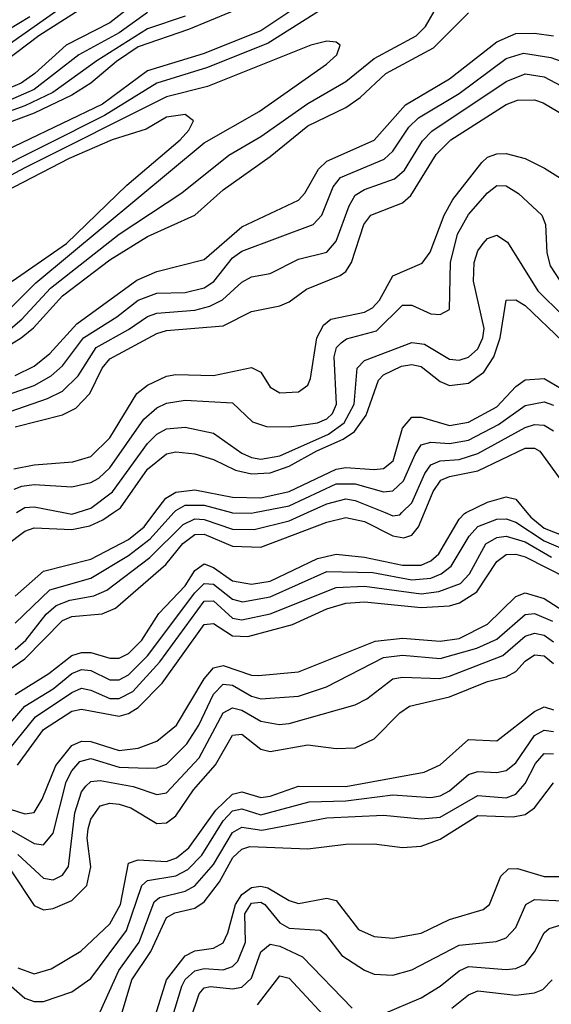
# Model space of a CAD drawing. Header units: inches. Extents: x 501365 to 657855, y 482276 to 547543.
# Tile 571 of 656: x 597779 to 598905, y 508958 to 511044. Entities that reach past the tile are written whole.
import ezdxf

# ---------------------------------------------------------------- set-up
doc = ezdxf.new("R2010")
doc.units = ezdxf.units.IN
doc.header["$MEASUREMENT"] = 0
doc.layers.add('A5590', color=7, linetype='Continuous')
doc.layers.add('A5591', color=7, linetype='Continuous')

msp = doc.modelspace()

# ---------------------------------------------------------------- linework, layer by layer
at = {"layer": 'A5590', "color": 5}
for points, elevation in [([(597106.3, 510000), (597133.5, 509993.5), (597258.3, 509978.3), (597410, 509983.7), (597454.2, 509974.2), (597550, 509922.1), (597590, 509909.9), (597710, 509914.7), (597749.8, 509930.2), (597790, 509960.7), (597810, 509968), (597890, 509964.4), (597927.7, 509972.3), (597955.5, 509984.5), (597978, 510000)], 3720), ([(597690, 509621.8), (597790, 509690.4), (597870, 509771.3), (597890, 509779.7), (597954.3, 509785.7), (597982.2, 509797.8), (598088.9, 509890), (598125.1, 509934.9), (598150, 509953.6), (598170, 509954), (598230, 509928.9), (598290, 509926.6), (598430, 509980.1), (598470, 509989.4), (598510, 509981.2), (598570, 509950.8), (598593.3, 509946.7), (598610, 509952.1), (598623.8, 509970), (598636.5, 510000)], 3620), ([(597730, 509521.1), (597790.2, 509589.8), (597850, 509626.8), (597890, 509659.2), (597910, 509667.4), (597930, 509665.2), (597970, 509646), (597990, 509645.9), (598010, 509656.1), (598050, 509696.7), (598150, 509830.4), (598170, 509849.9), (598190, 509848.6), (598230, 509816.7), (598251, 509811), (598310, 509821.4), (598430, 509875.1), (598527.1, 509872.9), (598610, 509857.8), (598650, 509860.9), (598672.4, 509870), (598693.3, 509886.8), (598731.3, 509950), (598749.7, 509970.3), (598790, 509985.8), (598810, 509986.7), (598830, 509980), (598890, 509940.4), (598930, 509923)], 3560), ([(597770, 509823.3), (597830, 509875.8), (597930, 509901.3), (598010, 509942.7), (598042.7, 509970), (598065.5, 510000)], 3680), ([(597770, 509710), (597792.6, 509730), (597835.4, 509784.6), (597856.5, 509803.5), (597885.4, 509814.6), (597936.5, 509823.5), (597964.1, 509835.9), (598055.2, 509904.8), (598125.3, 509974.7), (598150, 509986.7), (598170, 509985.1), (598230, 509964.6), (598275.9, 509964.1), (598350, 509982.4), (598388.6, 510000)], 3640), ([(597770, 509765.8), (597843.3, 509836.7), (597930, 509861.4), (598010, 509908.9), (598055.8, 509944.2), (598105.7, 510000)], 3660), ([(597770, 509614.4), (597841.1, 509658.9), (597890, 509697), (597910, 509703.5), (597930, 509703.4), (597970, 509692), (597990, 509691.5), (598010, 509701.5), (598037.7, 509730), (598073.8, 509786.2), (598130, 509845.1), (598150, 509877.7), (598170, 509891.2), (598190, 509884), (598230, 509855.4), (598270, 509848.4), (598310, 509855), (598410, 509903.1), (598450, 509912.3), (598510, 509905.8), (598590, 509888.5), (598630, 509888.6), (598650, 509897.7), (598667.1, 509912.9), (598710, 509986), (598721.8, 509998.2), (598725.3, 510000)], 3580), ([(597872.3, 510000), (597890, 509996.6), (597901, 510000)], 3740), ([(598228.3, 510000), (598230, 509999.5), (598270, 509998.6), (598276.9, 510000)], 3660), ([(598553.4, 510000), (598570, 509993.2), (598584.5, 509995.5), (598589.1, 510000)], 3640), ([(598853.5, 510000), (598861.7, 509990), (598890, 509967.4), (598930, 509951.3), (598950, 509949.4), (598970, 509956.5), (598996, 509984), (599006.6, 510000)], 3580), ([(597759, 509501), (597812.5, 509567.5), (597890, 509619), (597910, 509627.8), (597930, 509623.8), (597970, 509606), (597990, 509606.3), (598018.8, 509621.2), (598076.3, 509683.7), (598170, 509812.5), (598190, 509812.9), (598230, 509776.3), (598250, 509773.2), (598310, 509785.9), (598450, 509841.1), (598510, 509843.9), (598630, 509828.2), (598667.4, 509832.6), (598712.7, 509850), (598732.4, 509870), (598766.4, 509933.6), (598790, 509947.2), (598810, 509950.4), (598850, 509938.4), (598905.7, 509905.7)], 3540), ([(597775, 509465), (597830, 509540.5), (597890, 509579.2), (597910, 509583.8), (597990, 509569.1), (598010, 509574.7), (598030, 509587), (598081, 509639), (598170, 509763.2), (598190, 509765.1), (598230, 509739.3), (598262.7, 509737.3), (598357.2, 509762.8), (598430, 509796.5), (598470, 509808.3), (598510, 509810.7), (598630, 509798.9), (598690, 509802.4), (598711, 509809), (598747.5, 509832.5), (598790, 509896.3), (598810, 509911.1), (598830, 509911.9), (598850, 509906.2), (598940.1, 509860.1)], 3520), ([(597710, 509387.3), (597790, 509362.1), (597810, 509364.9), (597827, 509393), (597855.8, 509464.1), (597890, 509506.7), (597910, 509515.9), (597930, 509515.2), (597990, 509496.1), (598030, 509500.9), (598070, 509515.5), (598111.3, 509550), (598170, 509648), (598190, 509671.2), (598210, 509676), (598270, 509655.4), (598285.4, 509654.6), (598370, 509662.6), (598532.3, 509727.7), (598590, 509734.2), (598670, 509727.4), (598710, 509733.6), (598770, 509763.7), (598830, 509822.4), (598850, 509829.8), (598890, 509818.4), (598930, 509792.8)], 3480), ([(597751.9, 509331.9), (597810, 509299.2), (597830, 509296.5), (597850, 509320.8), (597877.9, 509430), (597890, 509453.3), (597907, 509473), (597930, 509478.9), (597990, 509460.9), (598050, 509458.7), (598070, 509459.4), (598090, 509467.4), (598133.6, 509510), (598158.9, 509550), (598190, 509615.2), (598210, 509636.9), (598230, 509634.4), (598270, 509611.1), (598290, 509605.8), (598370, 509611.5), (598429.1, 509630.9), (598550, 509693.1), (598590, 509697.9), (598670, 509691.3), (598747.3, 509712.7), (598790, 509732.1), (598850, 509783.9), (598870, 509786.1), (598907.7, 509770)], 3460), ([(597775.4, 509275.4), (597830, 509225.4), (597850, 509222.4), (597870, 509232), (597882.4, 509250), (597896, 509364), (597910, 509408.6), (597919.4, 509420.6), (597930, 509430.6), (597950, 509432.6), (598019.6, 509419.6), (598070, 509402.7), (598090, 509406.4), (598159.5, 509480.5), (598210, 509575.5), (598230, 509586.7), (598250, 509581.5), (598290, 509558.1), (598329, 509551), (598350, 509553.3), (598490, 509592.9), (598514.3, 509605.7), (598570, 509647.9), (598590, 509651.1), (598668.8, 509648.8), (598690, 509653.4), (598802.9, 509697.1), (598850, 509738.5), (598870, 509744.9), (598890, 509740.7), (598910, 509726.5)], 3440), ([(597761, 509241), (597810, 509167.9), (597830, 509158.2), (597850, 509161), (597890, 509178.1), (597921.3, 509210), (597930.1, 509249.9), (597922, 509310), (597924.2, 509330), (597930, 509350.6), (597950, 509378.9), (597970, 509384.5), (597990, 509382.6), (598014.5, 509374.5), (598070, 509341.5), (598090, 509342.5), (598110, 509357.9), (598147.4, 509412.6), (598194.4, 509465.6), (598230, 509528.2), (598250, 509531), (598290, 509499), (598310, 509493.7), (598390, 509508), (598450, 509500.6), (598490, 509501.8), (598530, 509521.1), (598584.3, 509575.7), (598604.9, 509590), (598690, 509610), (598770, 509642.2), (598810, 509651.9), (598830, 509663.6), (598850, 509685.3), (598870, 509698.7), (598890, 509696.7), (598910, 509680.5)], 3420), ([(597775.5, 509035.5), (597810, 509023.2), (597846.2, 509033.8), (597909.1, 509070.9), (597970, 509129.1), (597992.9, 509170), (598010, 509257.4), (598030, 509264.3), (598090, 509260.9), (598111.4, 509268.6), (598137.5, 509290), (598195, 509370), (598230, 509403.2), (598250, 509408.2), (598290, 509396.6), (598310, 509399.5), (598370, 509420.8), (598470, 509420), (598636.4, 509450), (598670, 509465.6), (598730, 509519.7), (598790, 509516.5), (598870, 509578.9), (598890, 509588.8), (598910, 509582.5)], 3380), ([(597726.4, 509026.4), (597790, 508971.3), (597810, 508964.1), (597830, 508964.6), (597890, 508984.8), (597930, 509013.3), (598005.6, 509114.4), (598038.2, 509210), (598050, 509220.8), (598110, 509230.4), (598135.7, 509244.3), (598165.4, 509274.6), (598210, 509347.1), (598230, 509368.3), (598250, 509372.6), (598290, 509359.6), (598392.6, 509387.4), (598470, 509389.7), (598570, 509401.8), (598650, 509396.2), (598670, 509400.2), (598690, 509410.7), (598730, 509444.9), (598750, 509451.3), (598790, 509449.2), (598810, 509453.6), (598830, 509470.1), (598870, 509527.9), (598890, 509539.3), (598910, 509536.5)], 3360), ([(597950, 508942.5), (597989.5, 509030), (598032.7, 509090), (598064.4, 509175.6), (598075.5, 509184.5), (598130, 509198.1), (598150, 509209.6), (598190, 509254.5), (598230, 509322.2), (598250, 509333.3), (598292.5, 509327.5), (598430, 509353.3), (598550, 509358.8), (598630, 509351.2), (598670, 509355.1), (598750, 509401), (598810, 509395.7), (598830, 509403.3), (598850, 509426.2), (598871.6, 509468.4), (598890, 509489.8), (598910, 509489.3)], 3340), ([(597993.1, 508930), (598016.7, 509010), (598057.1, 509070), (598090, 509142.4), (598108.1, 509151.9), (598150, 509162), (598170, 509175.3), (598202.5, 509217.5), (598230.8, 509269.2), (598250, 509287.1), (598267, 509293), (598390, 509287.6), (598470, 509297.6), (598530, 509298.2), (598590, 509290.5), (598630, 509293.6), (598670, 509308.4), (598750, 509358.4), (598824.5, 509355.5), (598850, 509360.2), (598870, 509374.6), (598910, 509427.6)], 3320), ([(598046.8, 508870), (598090.2, 509010), (598130, 509061.3), (598150, 509071.4), (598190, 509077.4), (598210, 509088.3), (598220.2, 509110), (598236.1, 509170), (598250, 509191), (598270, 509205.7), (598290, 509208.6), (598305.2, 509205.2), (598350, 509178.1), (598370, 509172.2), (598430, 509183.4), (598450, 509178.5), (598497, 509117), (598530, 509102.2), (598570, 509098.2), (598630, 509109.3), (598690, 509138), (598761, 509159), (598774.1, 509170), (598798.3, 509230), (598814.7, 509245.3), (598833.8, 509246.2), (598890, 509228.8), (598930.6, 509229.4)], 3280), ([(598078.2, 508850), (598123.1, 508996.9), (598130, 509010.6), (598150, 509029.4), (598170, 509034.3), (598210, 509031.6), (598230, 509038.5), (598241.7, 509050), (598257.6, 509090), (598256.5, 509150), (598270, 509172.4), (598290, 509174.9), (598298.5, 509170), (598330, 509130.7), (598350, 509119.8), (598415.7, 509115.7), (598427.3, 509107.3), (598462, 509062), (598510, 509030.5), (598530, 509022.4), (598570, 509020.3), (598610, 509031.2), (598710, 509083.5), (598788.8, 509091.2), (598810, 509098.9), (598830, 509120.8), (598851.7, 509170), (598870, 509180.1), (598930, 509177.7)], 3260), ([(598550, 508938), (598630, 508972.1), (598670, 508996.8), (598710, 509029.1), (598730, 509038.3), (598810, 509031.9), (598830, 509034.3), (598850, 509043.7), (598870, 509069.5), (598890.4, 509109.6), (598900.9, 509119.1), (598970, 509140.5)], 3240), ([(598121.9, 508870), (598159.5, 508980.5), (598170, 508993.6), (598183.7, 508996.3), (598230, 508991.5), (598250, 508995), (598270, 509013.5), (598290.2, 509069.8), (598310, 509086.1), (598330, 509081.6), (598378.6, 509058.6), (598483.3, 508950)], 3240), ([(598282.7, 508957.3), (598330, 509019), (598350, 509013.8), (598450, 508906.4)], 3220), ([(598695, 508950), (598730, 508978.6), (598750, 508986.6), (598830, 508977.7), (598870, 508982.8), (598887.3, 508990), (598907.4, 509010)], 3220)]:
    msp.add_lwpolyline(points, dxfattribs=dict(at, elevation=elevation))
at = {"layer": 'A5591', "color": 5}
for points, elevation in [([(597997.9, 511162.1), (597693.1, 510946.9)], 3760), ([(598430, 511114.3), (598290, 511020.7), (598167.8, 510972.2), (598050, 510935.7), (597954.9, 510865.1), (597697.7, 510742.3)], 3920), ([(598270, 511078.5), (598136.7, 511023.3), (598030, 510986.9), (597984.1, 510955.9), (597930, 510909.5), (597890, 510884), (597810, 510846.3), (597658.3, 510790)], 3880), ([(598030, 511084.3), (597970, 511037.6), (597877.8, 510990), (597811.6, 510930), (597782.7, 510910), (597661.1, 510858.9)], 3820), ([(598430, 511073), (598305.8, 510994.2), (598177.2, 510942.8), (598070, 510909.6), (597958.9, 510841.1), (597710, 510716.5)], 3940), ([(597936.1, 511083.9), (597820, 511010), (597722.9, 510937.1)], 3780), ([(597754.8, 510385.2), (597784.2, 510410), (597844.8, 510475.2), (597990, 510590.2), (598122.8, 510677.2), (598222.6, 510757.4), (598290, 510796.8), (598390, 510866.7), (598470, 510913.4), (598530, 510962.3), (598618.8, 511010), (598638.6, 511030), (598665, 511075)], 3940), ([(598130, 511051.9), (598050, 511025), (597942.6, 510957.4), (597849.3, 510890), (597790, 510861.9), (597647.1, 510810)], 3860), ([(598050, 511059.6), (597990, 511016.3), (597904.8, 510970), (597810, 510896.1), (597730, 510861.4)], 3840), ([(597800.7, 511050), (597730, 511008)], 3740), ([(597737.5, 510342.5), (597782.8, 510370), (597808.5, 510391.5), (597870, 510459.3), (597970, 510535.3), (598050, 510584.8), (598150, 510630.1), (598210, 510683.7), (598310, 510754.4), (598390, 510819.2), (598470, 510858.1), (598500.3, 510879.7), (598554.6, 510930), (598655.6, 510984.4), (598730, 511058.8)], 3920), ([(597770, 510290.2), (597810, 510310.5), (597843.2, 510336.8), (597900.3, 510399.7), (598027.6, 510492.4), (598070, 510510.9), (598170, 510536.2), (598250, 510605.2), (598370, 510661.8), (598383.5, 510676.5), (598412.3, 510727.7), (598430, 510744.7), (598530, 510789), (598596.5, 510863.5), (598690, 510918.6), (598790, 510997), (598830, 511015.2), (598870, 511016), (598910, 511009.8)], 3880), ([(597730, 510403.8), (597813.5, 510486.5), (598170, 510783), (598286.8, 510850), (598428.9, 510950), (598451.2, 510970), (598458.3, 510990), (598450, 510996.8), (598430, 510998.4), (598395.8, 510990), (598177.1, 510902.9), (598090, 510881), (597790, 510730.7), (597630, 510644.6)], 3960), ([(597690, 510227.6), (597810, 510269.3), (597845.9, 510290), (597870, 510311.2), (597914.3, 510370), (597985.2, 510414.8), (598030, 510450.3), (598070, 510465.2), (598130, 510466.4), (598170, 510476.3), (598190.3, 510489.7), (598230, 510539.9), (598250, 510554.2), (598400.7, 510610), (598419, 510630), (598443, 510690), (598458.8, 510710), (598551.1, 510748.9), (598570, 510766), (598603.8, 510816.2), (598623.9, 510836.1), (598710, 510887.8), (598810, 510962.1), (598846.4, 510973.6), (598904.3, 510964.3), (598978, 510938)], 3860), ([(597710, 510197.1), (597838.5, 510241.5), (597870, 510257.5), (597903.4, 510290), (597941.6, 510350), (598010, 510387.7), (598050, 510415.5), (598070, 510422.8), (598150, 510428.7), (598182.4, 510437.6), (598208.9, 510451.1), (598250, 510488), (598270, 510499.2), (598310, 510506.7), (598370, 510537), (598430, 510551.7), (598450, 510575), (598477, 510650), (598490, 510672.4), (598510, 510684.2), (598573, 510707), (598594.3, 510725.7), (598632.2, 510787.8), (598652, 510808), (598810, 510913.5), (598850, 510929.5), (598890, 510923.2), (598950, 510891.5)], 3840), ([(597770, 510181.4), (597870, 510207.3), (597898.5, 510221.5), (597928, 510252), (597954, 510306), (597970, 510326), (598070, 510379.5), (598090, 510385.5), (598210, 510395.7), (598270, 510426), (598330, 510437.7), (598350, 510446.4), (598386.7, 510473.3), (598458, 510502), (598470, 510510.9), (598481.8, 510530), (598508.6, 510610), (598523.1, 510630), (598590, 510656.3), (598608, 510672), (598661.7, 510758.3), (598692.8, 510790), (598810, 510864.9), (598833.7, 510873.8), (598870, 510874.4), (598888, 510868), (598950, 510831.3)], 3820), ([(597763.1, 510490), (597878.3, 510570), (598006, 510694), (598118.9, 510790), (598137.4, 510810), (598147.7, 510830), (598130, 510843.5), (598090, 510837.7), (598047.4, 510812.6), (597975.3, 510790), (597884.2, 510750), (597630, 510618.5)], 3980), ([(597767, 510093), (597810, 510101.1), (597892.2, 510107.8), (597930, 510119), (597970, 510158.6), (598027.8, 510252.2), (598050.2, 510269.8), (598090, 510289.2), (598110, 510292.9), (598190, 510290.3), (598270, 510307.5), (598290, 510297.2), (598310, 510265.7), (598330, 510253.7), (598370, 510255.7), (598389.9, 510270), (598395.6, 510284.4), (598408.5, 510370), (598422.6, 510397.4), (598438.6, 510410), (598510, 510424.8), (598526.3, 510433.7), (598541.4, 510450), (598570, 510501.7), (598631.8, 510528.2), (598648.5, 510551.5), (598678.3, 510630), (598697, 510663), (598758, 510742), (598770, 510752.8), (598790, 510759.7), (598810, 510760.6), (598850, 510750.4), (598891.3, 510730), (598964.1, 510684.1)], 3780), ([(597767.7, 510050), (597784.1, 510056), (597810, 510059.4), (597890, 510054.8), (597930, 510063.8), (597946.8, 510073.2), (597970, 510094.8), (598042.1, 510197.9), (598070, 510221.9), (598090, 510232.1), (598130, 510238.3), (598230, 510232.5), (598272.4, 510192.4), (598302.4, 510182.4), (598350, 510181.6), (598410.4, 510190), (598430, 510198.9), (598441.7, 510210), (598450.7, 510230), (598445.7, 510330), (598450.2, 510349.8), (598460, 510360), (598471.9, 510368.1), (598535.2, 510384.8), (598590, 510439.5), (598610, 510439.7), (598650, 510420.8), (598670, 510419.5), (598689.8, 510430), (598691.5, 510530), (598706.6, 510590), (598730, 510631.2), (598770, 510677.5), (598790, 510692.9), (598810, 510692), (598836.1, 510676.1), (598885.1, 510630), (598892.9, 510610), (598896.2, 510550), (598903.1, 510523.1), (598924, 510490)], 3760), ([(597901, 510000), (597930, 510009.1), (597975.9, 510044.1), (598050, 510146.3), (598070, 510166.5), (598090, 510177.7), (598130, 510181.1), (598190, 510168.5), (598250, 510125.6), (598270, 510116.8), (598290, 510112.9), (598330, 510120.5), (598433.5, 510166.5), (598466.7, 510190), (598487.9, 510230), (598494.3, 510305.7), (598510, 510322.2), (598610, 510360.5), (598636.9, 510356.9), (598690, 510325), (598710, 510322.6), (598730, 510329.4), (598750, 510347.1), (598760.5, 510370), (598763.3, 510390), (598740.6, 510490), (598741.8, 510530), (598750, 510554.6), (598760.9, 510570), (598770, 510580.4), (598790, 510588.1), (598812.6, 510572.6), (598876.7, 510470), (598930, 510417.4)], 3740), ([(597978, 510000), (597992.5, 510010), (598050, 510091.9), (598090, 510124.7), (598110, 510129.1), (598150, 510124.5), (598190, 510112.8), (598236.2, 510090), (598270, 510081.9), (598310, 510084.2), (598350, 510098.1), (598408.8, 510131.2), (598464.6, 510155.4), (598488.3, 510171.7), (598513.5, 510206.5), (598539.5, 510280.5), (598550, 510292.1), (598588.1, 510310), (598610, 510313.8), (598630, 510309.5), (598670, 510277.6), (598690, 510269.3), (598730, 510274.2), (598762.8, 510297.2), (598783.8, 510330), (598797.3, 510370), (598810, 510450.1), (598830, 510450.5), (598850, 510438.9), (598930, 510362.6)], 3720), ([(598065.5, 510000), (598089.1, 510030.9), (598110, 510043.3), (598150, 510048.5), (598230, 510032.5), (598290, 510031), (598350, 510044.8), (598450, 510091.8), (598470, 510095.4), (598530, 510091), (598550, 510093.8), (598570.3, 510109.7), (598590, 510179.2), (598610, 510202.3), (598630, 510202.3), (598690, 510184.7), (598730, 510191.4), (598790, 510224), (598830, 510267.1), (598850, 510281.4), (598890, 510284.3), (598950, 510248.8)], 3680), ([(598276.9, 510000), (598350, 510014.5), (598450, 510060.7), (598490, 510061.3), (598550, 510044), (598570, 510046.2), (598592.6, 510067.4), (598616.7, 510123.3), (598630, 510143.5), (598650, 510149.1), (598690, 510146.6), (598730, 510153.6), (598793.3, 510186.7), (598850, 510226.8), (598890, 510234.9), (598910, 510227.5)], 3660), ([(598589.1, 510000), (598610, 510020.4), (598637.3, 510082.7), (598650, 510101.5), (598670, 510109.8), (598710, 510112.7), (598750, 510124.9), (598850, 510180.6), (598870, 510186.9), (598890, 510185.2), (598910, 510173.3)], 3640), ([(598636.5, 510000), (598655.3, 510044.7), (598671.2, 510068.8), (598690, 510076.7), (598750, 510088.6), (598850, 510136.3), (598870, 510136.3), (598880.9, 510130), (598930, 510063)], 3620), ([(598388.6, 510000), (598430, 510018.9), (598470, 510029.1), (598490, 510026), (598553.4, 510000)], 3640), ([(598725.3, 510000), (598770, 510022.2), (598810, 510033.3), (598830, 510028.5), (598853.5, 510000)], 3580), ([(597772.7, 510000), (597790, 510011), (597810, 510012.1), (597872.3, 510000)], 3740), ([(598105.7, 510000), (598110, 510004.8), (598130, 510015.6), (598170, 510016.1), (598228.3, 510000)], 3660)]:
    msp.add_lwpolyline(points, dxfattribs=dict(at, elevation=elevation))

doc.saveas('drawing.dxf')
